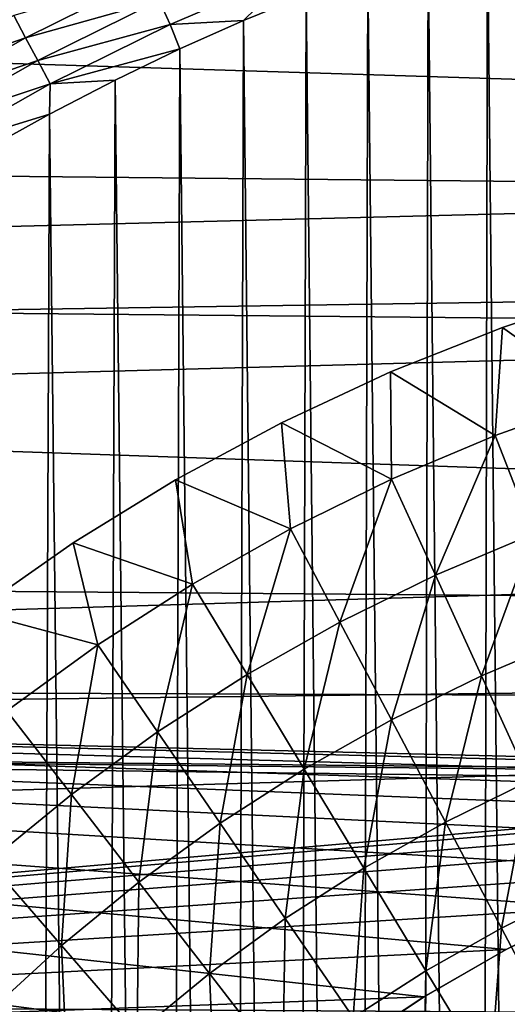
# Model space of a CAD drawing. Header units: millimetres. Extents: x -161 to 161, y -94 to 1149.
# Tile 645 of 656: x 146.614 to 147.509, y -55.223 to -53.413. Entities that reach past the tile are written whole.
import ezdxf

# ---------------------------------------------------------------- set-up
doc = ezdxf.new("R2010")
doc.units = ezdxf.units.MM
doc.header["$LTSCALE"] = 81.481481
for name, color, linetype in [('378', 7, 'CONTINUOUS'), ('380', 7, 'CONTINUOUS'), ('387', 7, 'CONTINUOUS'), ('391', 7, 'CONTINUOUS'), ('392', 7, 'CONTINUOUS'), ('394', 7, 'CONTINUOUS')]:
    doc.layers.add(name, color=color, linetype=linetype)

msp = doc.modelspace()

# ---------------------------------------------------------------- linework, layer by layer
at = {"layer": '378', "color": 7, "linetype": 'CONTINUOUS', "true_color": 0xaaaaaa}
for points in [[(160.3087, -52.7814, -21.783), (160.3087, -53.4433, -21.9177), (141.974, -53.1877, -21.8682), (160.3087, -52.7814, -21.783)], [(141.974, -53.1877, -21.8682), (160.3087, -53.4433, -21.9177), (142.0355, -53.91, -22.0002), (141.974, -53.1877, -21.8682)], [(160.3087, -53.4433, -21.9177), (160.3087, -54.0832, -22.0283), (142.0355, -53.91, -22.0002), (160.3087, -53.4433, -21.9177)], [(142.0355, -53.91, -22.0002), (160.3087, -54.0832, -22.0283), (142.0859, -54.6345, -22.1081), (142.0355, -53.91, -22.0002)], [(160.3087, -54.0832, -22.0283), (160.3087, -54.7035, -22.1172), (142.0859, -54.6345, -22.1081), (160.3087, -54.0832, -22.0283)], [(142.0859, -54.6345, -22.1081), (160.3087, -54.7035, -22.1172), (148.8557, -54.8006, -22.1295), (142.0859, -54.6345, -22.1081)], [(142.125, -55.3602, -22.1921), (142.0859, -54.6345, -22.1081), (147.2095, -55.3068, -22.1866), (142.125, -55.3602, -22.1921)], [(147.2095, -55.3068, -22.1866), (142.0859, -54.6345, -22.1081), (147.3561, -55.2097, -22.1766), (147.2095, -55.3068, -22.1866)], [(147.3561, -55.2097, -22.1766), (142.0859, -54.6345, -22.1081), (147.5072, -55.1228, -22.1672), (147.3561, -55.2097, -22.1766)], [(147.5072, -55.1228, -22.1672), (142.0859, -54.6345, -22.1081), (147.6641, -55.0456, -22.1586), (147.5072, -55.1228, -22.1672)], [(147.6641, -55.0456, -22.1586), (142.0859, -54.6345, -22.1081), (147.8259, -54.9783, -22.1509), (147.6641, -55.0456, -22.1586)], [(147.8259, -54.9783, -22.1509), (142.0859, -54.6345, -22.1081), (147.9911, -54.9217, -22.1442), (147.8259, -54.9783, -22.1509)], [(147.9911, -54.9217, -22.1442), (142.0859, -54.6345, -22.1081), (148.1603, -54.8757, -22.1387), (147.9911, -54.9217, -22.1442)], [(148.1603, -54.8757, -22.1387), (142.0859, -54.6345, -22.1081), (148.3333, -54.8402, -22.1344), (148.1603, -54.8757, -22.1387)], [(148.3333, -54.8402, -22.1344), (142.0859, -54.6345, -22.1081), (148.5074, -54.8157, -22.1313), (148.3333, -54.8402, -22.1344)], [(148.5074, -54.8157, -22.1313), (142.0859, -54.6345, -22.1081), (148.6811, -54.8026, -22.1297), (148.5074, -54.8157, -22.1313)], [(148.6811, -54.8026, -22.1297), (142.0859, -54.6345, -22.1081), (148.8557, -54.8006, -22.1295), (148.6811, -54.8026, -22.1297)]]:
    msp.add_3dface(points, dxfattribs=at)
at = {"layer": '380', "color": 7, "linetype": 'CONTINUOUS', "true_color": 0xaaaaaa}
for points in [[(135.3, -52.8075, 20.4075), (156.3174, -53.0602, 19.7125), (135.3, -53.5874, 20.5728), (135.3, -52.8075, 20.4075)], [(156.3174, -53.0602, 19.7125), (156.3174, -53.7989, 19.8659), (135.3, -53.5874, 20.5728), (156.3174, -53.0602, 19.7125)], [(156.3174, -53.799, -19.9659), (156.3174, -53.0603, -19.8125), (141.2928, -53.3265, -20.4073), (156.3174, -53.799, -19.9659)], [(141.3535, -54.0257, -20.5376), (156.3174, -53.799, -19.9659), (141.2928, -53.3265, -20.4073), (141.3535, -54.0257, -20.5376)], [(135.3, -53.5874, 20.5728), (156.3174, -53.7989, 19.8659), (135.3, -54.373, 20.7083), (135.3, -53.5874, 20.5728)], [(156.3174, -53.7989, 19.8659), (156.3174, -54.5428, 19.9917), (135.3, -54.373, 20.7083), (156.3174, -53.7989, 19.8659)], [(156.3174, -54.5428, -20.0917), (156.3174, -53.799, -19.9659), (141.3535, -54.0257, -20.5376), (156.3174, -54.5428, -20.0917)], [(141.4033, -54.727, -20.6442), (156.3174, -54.5428, -20.0917), (141.3535, -54.0257, -20.5376), (141.4033, -54.727, -20.6442)], [(135.3, -54.373, 20.7083), (156.3174, -54.5428, 19.9917), (135.3, -55.1633, 20.8139), (135.3, -54.373, 20.7083)], [(156.3174, -54.5428, 19.9917), (156.3174, -55.2909, 20.0897), (135.3, -55.1633, 20.8139), (156.3174, -54.5428, 19.9917)], [(148.8529, -54.8006, -20.3918), (156.3174, -54.5428, -20.0917), (141.4033, -54.727, -20.6442), (148.8529, -54.8006, -20.3918)], [(148.6785, -54.8027, -20.3982), (148.8529, -54.8006, -20.3918), (141.4033, -54.727, -20.6442), (148.6785, -54.8027, -20.3982)], [(148.5051, -54.8159, -20.4061), (148.6785, -54.8027, -20.3982), (141.4033, -54.727, -20.6442), (148.5051, -54.8159, -20.4061)], [(141.4419, -55.4295, -20.7272), (148.5051, -54.8159, -20.4061), (141.4033, -54.727, -20.6442), (141.4419, -55.4295, -20.7272)], [(148.3313, -54.8405, -20.4155), (148.5051, -54.8159, -20.4061), (141.4419, -55.4295, -20.7272), (148.3313, -54.8405, -20.4155)], [(148.1587, -54.8761, -20.4263), (148.3313, -54.8405, -20.4155), (141.4419, -55.4295, -20.7272), (148.1587, -54.8761, -20.4263)], [(147.9899, -54.922, -20.4382), (148.1587, -54.8761, -20.4263), (141.4419, -55.4295, -20.7272), (147.9899, -54.922, -20.4382)], [(147.8251, -54.9786, -20.4512), (147.9899, -54.922, -20.4382), (141.4419, -55.4295, -20.7272), (147.8251, -54.9786, -20.4512)], [(147.6637, -55.0458, -20.4652), (147.8251, -54.9786, -20.4512), (141.4419, -55.4295, -20.7272), (147.6637, -55.0458, -20.4652)], [(147.5072, -55.1229, -20.48), (147.6637, -55.0458, -20.4652), (141.4419, -55.4295, -20.7272), (147.5072, -55.1229, -20.48)], [(147.3563, -55.2095, -20.4955), (147.5072, -55.1229, -20.48), (141.4419, -55.4295, -20.7272), (147.3563, -55.2095, -20.4955)], [(135.3, -55.1633, 20.8139), (156.3174, -55.2909, 20.0897), (135.3, -55.9569, 20.8895), (135.3, -55.1633, 20.8139)], [(147.2101, -55.3065, -20.5115), (147.3563, -55.2095, -20.4955), (141.4419, -55.4295, -20.7272), (147.2101, -55.3065, -20.5115)]]:
    msp.add_3dface(points, dxfattribs=at)
at = {"layer": '387', "color": 7, "linetype": 'CONTINUOUS', "true_color": 0xaaaaaa}
for points in [[(147.4729, -53.2499, 61.95), (147.5628, -61.8765, 61.95), (147.5795, -53.2188, 61.95), (147.4729, -53.2499, 61.95)], [(147.3641, -53.285, 61.95), (147.4543, -61.8443, 61.95), (147.4729, -53.2499, 61.95), (147.3641, -53.285, 61.95)], [(147.4543, -61.8443, 61.95), (147.5628, -61.8765, 61.95), (147.4729, -53.2499, 61.95), (147.4543, -61.8443, 61.95)], [(147.2532, -53.3244, 61.95), (147.3436, -61.8081, 61.95), (147.3641, -53.285, 61.95), (147.2532, -53.3244, 61.95)], [(147.3436, -61.8081, 61.95), (147.4543, -61.8443, 61.95), (147.3641, -53.285, 61.95), (147.3436, -61.8081, 61.95)], [(147.1401, -53.3674, 61.95), (147.2307, -61.7673, 61.95), (147.2532, -53.3244, 61.95), (147.1401, -53.3674, 61.95)], [(147.2307, -61.7673, 61.95), (147.3436, -61.8081, 61.95), (147.2532, -53.3244, 61.95), (147.2307, -61.7673, 61.95)], [(147.0249, -53.4146, 61.95), (147.1156, -61.7228, 61.95), (147.1401, -53.3674, 61.95), (147.0249, -53.4146, 61.95)], [(147.1156, -61.7228, 61.95), (147.2307, -61.7673, 61.95), (147.1401, -53.3674, 61.95), (147.1156, -61.7228, 61.95)], [(146.9079, -53.4668, 61.95), (146.9984, -61.6739, 61.95), (147.0249, -53.4146, 61.95), (146.9079, -53.4668, 61.95)], [(146.9984, -61.6739, 61.95), (147.1156, -61.7228, 61.95), (147.0249, -53.4146, 61.95), (146.9984, -61.6739, 61.95)], [(146.7891, -53.5246, 61.95), (146.8793, -61.6199, 61.95), (146.9079, -53.4668, 61.95), (146.7891, -53.5246, 61.95)], [(146.8793, -61.6199, 61.95), (146.9984, -61.6739, 61.95), (146.9079, -53.4668, 61.95), (146.8793, -61.6199, 61.95)], [(146.6681, -53.5872, 61.95), (146.7585, -61.56, 61.95), (146.7891, -53.5246, 61.95), (146.6681, -53.5872, 61.95)], [(146.7585, -61.56, 61.95), (146.8793, -61.6199, 61.95), (146.7891, -53.5246, 61.95), (146.7585, -61.56, 61.95)], [(146.5454, -53.6551, 61.95), (146.6355, -61.4951, 61.95), (146.6681, -53.5872, 61.95), (146.5454, -53.6551, 61.95)], [(146.6355, -61.4951, 61.95), (146.7585, -61.56, 61.95), (146.6681, -53.5872, 61.95), (146.6355, -61.4951, 61.95)], [(146.5109, -61.4247, 61.95), (146.6355, -61.4951, 61.95), (146.5454, -53.6551, 61.95), (146.5109, -61.4247, 61.95)]]:
    msp.add_3dface(points, dxfattribs=at)
at = {"layer": '391', "color": 7, "linetype": 'CONTINUOUS', "true_color": 0xaaaaaa}
for points in [[(146.6245, -53.4465, 61.9286), (146.8498, -53.3347, 61.9286), (146.6028, -53.4056, 61.9122), (146.6245, -53.4465, 61.9286)], [(146.6245, -53.4465, 61.9286), (146.8698, -53.378, 61.9405), (146.8498, -53.3347, 61.9286), (146.6245, -53.4465, 61.9286)], [(146.8902, -53.4221, 61.9477), (147.1165, -53.3247, 61.9477), (146.8698, -53.378, 61.9405), (146.8902, -53.4221, 61.9477)], [(146.8902, -53.4221, 61.9477), (147.0249, -53.4146, 61.95), (147.1165, -53.3247, 61.9477), (146.8902, -53.4221, 61.9477)], [(147.0249, -53.4146, 61.95), (147.1401, -53.3674, 61.95), (147.1165, -53.3247, 61.9477), (147.0249, -53.4146, 61.95)], [(146.6468, -53.4886, 61.9405), (146.8698, -53.378, 61.9405), (146.6245, -53.4465, 61.9286), (146.6468, -53.4886, 61.9405)], [(146.6468, -53.4886, 61.9405), (146.8902, -53.4221, 61.9477), (146.8698, -53.378, 61.9405), (146.6468, -53.4886, 61.9405)], [(146.3816, -53.5306, 61.9122), (146.6245, -53.4465, 61.9286), (146.6028, -53.4056, 61.9122), (146.3816, -53.5306, 61.9122)], [(146.9079, -53.4668, 61.95), (147.0249, -53.4146, 61.95), (146.8902, -53.4221, 61.9477), (146.9079, -53.4668, 61.95)], [(146.6695, -53.5315, 61.9477), (146.8902, -53.4221, 61.9477), (146.6468, -53.4886, 61.9405), (146.6695, -53.5315, 61.9477)], [(146.6695, -53.5315, 61.9477), (146.9079, -53.4668, 61.95), (146.8902, -53.4221, 61.9477), (146.6695, -53.5315, 61.9477)], [(146.4055, -53.5703, 61.9286), (146.6245, -53.4465, 61.9286), (146.3816, -53.5306, 61.9122), (146.4055, -53.5703, 61.9286)], [(146.4055, -53.5703, 61.9286), (146.6468, -53.4886, 61.9405), (146.6245, -53.4465, 61.9286), (146.4055, -53.5703, 61.9286)], [(146.7891, -53.5246, 61.95), (146.9079, -53.4668, 61.95), (146.6695, -53.5315, 61.9477), (146.7891, -53.5246, 61.95)], [(146.4301, -53.6111, 61.9405), (146.6468, -53.4886, 61.9405), (146.4055, -53.5703, 61.9286), (146.4301, -53.6111, 61.9405)], [(146.4301, -53.6111, 61.9405), (146.6695, -53.5315, 61.9477), (146.6468, -53.4886, 61.9405), (146.4301, -53.6111, 61.9405)], [(146.4551, -53.6528, 61.9477), (146.6695, -53.5315, 61.9477), (146.4301, -53.6111, 61.9405), (146.4551, -53.6528, 61.9477)], [(146.4551, -53.6528, 61.9477), (146.6681, -53.5872, 61.95), (146.6695, -53.5315, 61.9477), (146.4551, -53.6528, 61.9477)], [(146.6681, -53.5872, 61.95), (146.7891, -53.5246, 61.95), (146.6695, -53.5315, 61.9477), (146.6681, -53.5872, 61.95)], [(146.5454, -53.6551, 61.95), (146.6681, -53.5872, 61.95), (146.4551, -53.6528, 61.9477), (146.5454, -53.6551, 61.95)]]:
    msp.add_3dface(points, dxfattribs=at)
at = {"layer": '392', "color": 7, "linetype": 'CONTINUOUS', "true_color": 0xaaaaaa}
for points in [[(147.5003, -53.9792, -22.7), (147.7101, -53.9096, -22.7), (147.6817, -54.1083, -22.8924), (147.5003, -53.9792, -22.7)], [(147.2949, -54.0608, -22.7), (147.5003, -53.9792, -22.7), (147.4871, -54.1777, -22.8924), (147.2949, -54.0608, -22.7)], [(147.4871, -54.1777, -22.8924), (147.5003, -53.9792, -22.7), (147.6817, -54.1083, -22.8924), (147.4871, -54.1777, -22.8924)], [(147.0946, -54.1542, -22.7), (147.2949, -54.0608, -22.7), (147.2967, -54.2582, -22.8924), (147.0946, -54.1542, -22.7)], [(147.2967, -54.2582, -22.8924), (147.2949, -54.0608, -22.7), (147.4871, -54.1777, -22.8924), (147.2967, -54.2582, -22.8924)], [(147.4871, -54.1777, -22.8924), (147.6817, -54.1083, -22.8924), (147.5574, -54.3584, -23.0778), (147.4871, -54.1777, -22.8924)], [(146.9, -54.2591, -22.7), (147.0946, -54.1542, -22.7), (147.1112, -54.3494, -22.8924), (146.9, -54.2591, -22.7)], [(147.1112, -54.3494, -22.8924), (147.0946, -54.1542, -22.7), (147.2967, -54.2582, -22.8924), (147.1112, -54.3494, -22.8924)], [(147.2967, -54.2582, -22.8924), (147.4871, -54.1777, -22.8924), (147.3772, -54.4345, -23.0778), (147.2967, -54.2582, -22.8924)], [(147.3772, -54.4345, -23.0778), (147.4871, -54.1777, -22.8924), (147.5574, -54.3584, -23.0778), (147.3772, -54.4345, -23.0778)], [(146.7119, -54.3751, -22.7), (146.9, -54.2591, -22.7), (146.9312, -54.451, -22.8924), (146.7119, -54.3751, -22.7)], [(146.9312, -54.451, -22.8924), (146.9, -54.2591, -22.7), (147.1112, -54.3494, -22.8924), (146.9312, -54.451, -22.8924)], [(147.1112, -54.3494, -22.8924), (147.2967, -54.2582, -22.8924), (147.2017, -54.5208, -23.0778), (147.1112, -54.3494, -22.8924)], [(147.2017, -54.5208, -23.0778), (147.2967, -54.2582, -22.8924), (147.3772, -54.4345, -23.0778), (147.2017, -54.5208, -23.0778)], [(146.9312, -54.451, -22.8924), (147.1112, -54.3494, -22.8924), (147.0313, -54.617, -23.0778), (146.9312, -54.451, -22.8924)], [(147.0313, -54.617, -23.0778), (147.1112, -54.3494, -22.8924), (147.2017, -54.5208, -23.0778), (147.0313, -54.617, -23.0778)], [(147.3772, -54.4345, -23.0778), (147.5574, -54.3584, -23.0778), (147.4617, -54.6195, -23.2528), (147.3772, -54.4345, -23.0778)], [(147.4617, -54.6195, -23.2528), (147.5574, -54.3584, -23.0778), (147.6312, -54.5479, -23.2528), (147.4617, -54.6195, -23.2528)], [(146.5308, -54.5019, -22.7), (146.7119, -54.3751, -22.7), (146.7574, -54.5627, -22.8924), (146.5308, -54.5019, -22.7)], [(146.7574, -54.5627, -22.8924), (146.7119, -54.3751, -22.7), (146.9312, -54.451, -22.8924), (146.7574, -54.5627, -22.8924)], [(147.2017, -54.5208, -23.0778), (147.3772, -54.4345, -23.0778), (147.2966, -54.7007, -23.2528), (147.2017, -54.5208, -23.0778)], [(147.2966, -54.7007, -23.2528), (147.3772, -54.4345, -23.0778), (147.4617, -54.6195, -23.2528), (147.2966, -54.7007, -23.2528)], [(146.7574, -54.5627, -22.8924), (146.9312, -54.451, -22.8924), (146.8668, -54.7228, -23.0778), (146.7574, -54.5627, -22.8924)], [(146.8668, -54.7228, -23.0778), (146.9312, -54.451, -22.8924), (147.0313, -54.617, -23.0778), (146.8668, -54.7228, -23.0778)], [(146.5902, -54.6842, -22.8924), (146.5308, -54.5019, -22.7), (146.7574, -54.5627, -22.8924), (146.5902, -54.6842, -22.8924)], [(147.0313, -54.617, -23.0778), (147.2017, -54.5208, -23.0778), (147.1363, -54.7911, -23.2528), (147.0313, -54.617, -23.0778)], [(147.1363, -54.7911, -23.2528), (147.2017, -54.5208, -23.0778), (147.2966, -54.7007, -23.2528), (147.1363, -54.7911, -23.2528)], [(147.4617, -54.6195, -23.2528), (147.6312, -54.5479, -23.2528), (147.5499, -54.8126, -23.4168), (147.4617, -54.6195, -23.2528)], [(146.5902, -54.6842, -22.8924), (146.7574, -54.5627, -22.8924), (146.7085, -54.8377, -23.0778), (146.5902, -54.6842, -22.8924)], [(146.7085, -54.8377, -23.0778), (146.7574, -54.5627, -22.8924), (146.8668, -54.7228, -23.0778), (146.7085, -54.8377, -23.0778)], [(146.8668, -54.7228, -23.0778), (147.0313, -54.617, -23.0778), (146.9816, -54.8906, -23.2528), (146.8668, -54.7228, -23.0778)], [(146.9816, -54.8906, -23.2528), (147.0313, -54.617, -23.0778), (147.1363, -54.7911, -23.2528), (146.9816, -54.8906, -23.2528)], [(147.2966, -54.7007, -23.2528), (147.4617, -54.6195, -23.2528), (147.3956, -54.8884, -23.4168), (147.2966, -54.7007, -23.2528)], [(147.3956, -54.8884, -23.4168), (147.4617, -54.6195, -23.2528), (147.5499, -54.8126, -23.4168), (147.3956, -54.8884, -23.4168)], [(146.5571, -54.9616, -23.0778), (146.5902, -54.6842, -22.8924), (146.7085, -54.8377, -23.0778), (146.5571, -54.9616, -23.0778)], [(147.1363, -54.7911, -23.2528), (147.2966, -54.7007, -23.2528), (147.246, -54.9729, -23.4168), (147.1363, -54.7911, -23.2528)], [(147.246, -54.9729, -23.4168), (147.2966, -54.7007, -23.2528), (147.3956, -54.8884, -23.4168), (147.246, -54.9729, -23.4168)], [(146.7085, -54.8377, -23.0778), (146.8668, -54.7228, -23.0778), (146.8327, -54.9988, -23.2528), (146.7085, -54.8377, -23.0778)], [(146.8327, -54.9988, -23.2528), (146.8668, -54.7228, -23.0778), (146.9816, -54.8906, -23.2528), (146.8327, -54.9988, -23.2528)], [(146.9816, -54.8906, -23.2528), (147.1363, -54.7911, -23.2528), (147.1014, -55.0658, -23.4168), (146.9816, -54.8906, -23.2528)], [(147.1014, -55.0658, -23.4168), (147.1363, -54.7911, -23.2528), (147.246, -54.9729, -23.4168), (147.1014, -55.0658, -23.4168)], [(147.3956, -54.8884, -23.4168), (147.5499, -54.8126, -23.4168), (147.4986, -55.0835, -23.5694), (147.3956, -54.8884, -23.4168)], [(147.4986, -55.0835, -23.5694), (147.5499, -54.8126, -23.4168), (147.6415, -55.0132, -23.5694), (147.4986, -55.0835, -23.5694)], [(146.5571, -54.9616, -23.0778), (146.7085, -54.8377, -23.0778), (146.6903, -55.1152, -23.2528), (146.5571, -54.9616, -23.0778)], [(146.6903, -55.1152, -23.2528), (146.7085, -54.8377, -23.0778), (146.8327, -54.9988, -23.2528), (146.6903, -55.1152, -23.2528)], [(146.8327, -54.9988, -23.2528), (146.9816, -54.8906, -23.2528), (146.9623, -55.1669, -23.4168), (146.8327, -54.9988, -23.2528)], [(146.9623, -55.1669, -23.4168), (146.9816, -54.8906, -23.2528), (147.1014, -55.0658, -23.4168), (146.9623, -55.1669, -23.4168)], [(147.246, -54.9729, -23.4168), (147.3956, -54.8884, -23.4168), (147.3599, -55.1618, -23.5694), (147.246, -54.9729, -23.4168)], [(147.3599, -55.1618, -23.5694), (147.3956, -54.8884, -23.4168), (147.4986, -55.0835, -23.5694), (147.3599, -55.1618, -23.5694)], [(146.5547, -55.2397, -23.2528), (146.5571, -54.9616, -23.0778), (146.6903, -55.1152, -23.2528), (146.5547, -55.2397, -23.2528)], [(147.1014, -55.0658, -23.4168), (147.246, -54.9729, -23.4168), (147.2259, -55.2479, -23.5694), (147.1014, -55.0658, -23.4168)], [(147.2259, -55.2479, -23.5694), (147.246, -54.9729, -23.4168), (147.3599, -55.1618, -23.5694), (147.2259, -55.2479, -23.5694)], [(146.6903, -55.1152, -23.2528), (146.8327, -54.9988, -23.2528), (146.8293, -55.2757, -23.4168), (146.6903, -55.1152, -23.2528)], [(146.8293, -55.2757, -23.4168), (146.8327, -54.9988, -23.2528), (146.9623, -55.1669, -23.4168), (146.8293, -55.2757, -23.4168)], [(147.4986, -55.0835, -23.5694), (147.6415, -55.0132, -23.5694), (147.6051, -55.2854, -23.7102), (147.4986, -55.0835, -23.5694)], [(146.9623, -55.1669, -23.4168), (147.1014, -55.0658, -23.4168), (147.097, -55.3416, -23.5694), (146.9623, -55.1669, -23.4168)], [(147.097, -55.3416, -23.5694), (147.1014, -55.0658, -23.4168), (147.2259, -55.2479, -23.5694), (147.097, -55.3416, -23.5694)], [(147.3599, -55.1618, -23.5694), (147.4986, -55.0835, -23.5694), (147.4778, -55.3574, -23.7102), (147.3599, -55.1618, -23.5694)], [(147.4778, -55.3574, -23.7102), (147.4986, -55.0835, -23.5694), (147.6051, -55.2854, -23.7102), (147.4778, -55.3574, -23.7102)], [(146.5547, -55.2397, -23.2528), (146.6903, -55.1152, -23.2528), (146.7026, -55.3919, -23.4168), (146.5547, -55.2397, -23.2528)], [(146.7026, -55.3919, -23.4168), (146.6903, -55.1152, -23.2528), (146.8293, -55.2757, -23.4168), (146.7026, -55.3919, -23.4168)], [(146.8293, -55.2757, -23.4168), (146.9623, -55.1669, -23.4168), (146.9737, -55.4424, -23.5694), (146.8293, -55.2757, -23.4168)], [(146.9737, -55.4424, -23.5694), (146.9623, -55.1669, -23.4168), (147.097, -55.3416, -23.5694), (146.9737, -55.4424, -23.5694)], [(147.2259, -55.2479, -23.5694), (147.3599, -55.1618, -23.5694), (147.3548, -55.4364, -23.7102), (147.2259, -55.2479, -23.5694)], [(147.3548, -55.4364, -23.7102), (147.3599, -55.1618, -23.5694), (147.4778, -55.3574, -23.7102), (147.3548, -55.4364, -23.7102)]]:
    msp.add_3dface(points, dxfattribs=at)
at = {"layer": '394', "color": 7, "linetype": 'CONTINUOUS', "true_color": 0xaaaaaa}
for points in [[(147.7101, -53.9096, -22.7), (147.5003, -53.9792, -22.7), (147.7101, -53.9096, -22.4), (147.7101, -53.9096, -22.7)], [(147.7101, -53.9096, -22.4), (147.5003, -53.9792, -22.7), (147.5003, -53.9792, -22.4), (147.7101, -53.9096, -22.4)], [(147.5003, -53.9792, -22.7), (147.2949, -54.0608, -22.7), (147.5003, -53.9792, -22.4), (147.5003, -53.9792, -22.7)], [(147.5003, -53.9792, -22.4), (147.2949, -54.0608, -22.7), (147.2949, -54.0608, -22.4), (147.5003, -53.9792, -22.4)], [(147.2949, -54.0608, -22.7), (147.0946, -54.1542, -22.7), (147.2949, -54.0608, -22.4), (147.2949, -54.0608, -22.7)], [(147.2949, -54.0608, -22.4), (147.0946, -54.1542, -22.7), (147.0946, -54.1542, -22.4), (147.2949, -54.0608, -22.4)], [(147.0946, -54.1542, -22.7), (146.9, -54.2591, -22.7), (147.0946, -54.1542, -22.4), (147.0946, -54.1542, -22.7)], [(147.0946, -54.1542, -22.4), (146.9, -54.2591, -22.7), (146.9, -54.2591, -22.4), (147.0946, -54.1542, -22.4)], [(146.9, -54.2591, -22.7), (146.7119, -54.3751, -22.7), (146.9, -54.2591, -22.4), (146.9, -54.2591, -22.7)], [(146.9, -54.2591, -22.4), (146.7119, -54.3751, -22.7), (146.7119, -54.3751, -22.4), (146.9, -54.2591, -22.4)], [(146.7119, -54.3751, -22.7), (146.5308, -54.5019, -22.7), (146.7119, -54.3751, -22.4), (146.7119, -54.3751, -22.7)], [(146.7119, -54.3751, -22.4), (146.5308, -54.5019, -22.7), (146.5308, -54.5019, -22.4), (146.7119, -54.3751, -22.4)]]:
    msp.add_3dface(points, dxfattribs=at)

doc.saveas('drawing.dxf')
